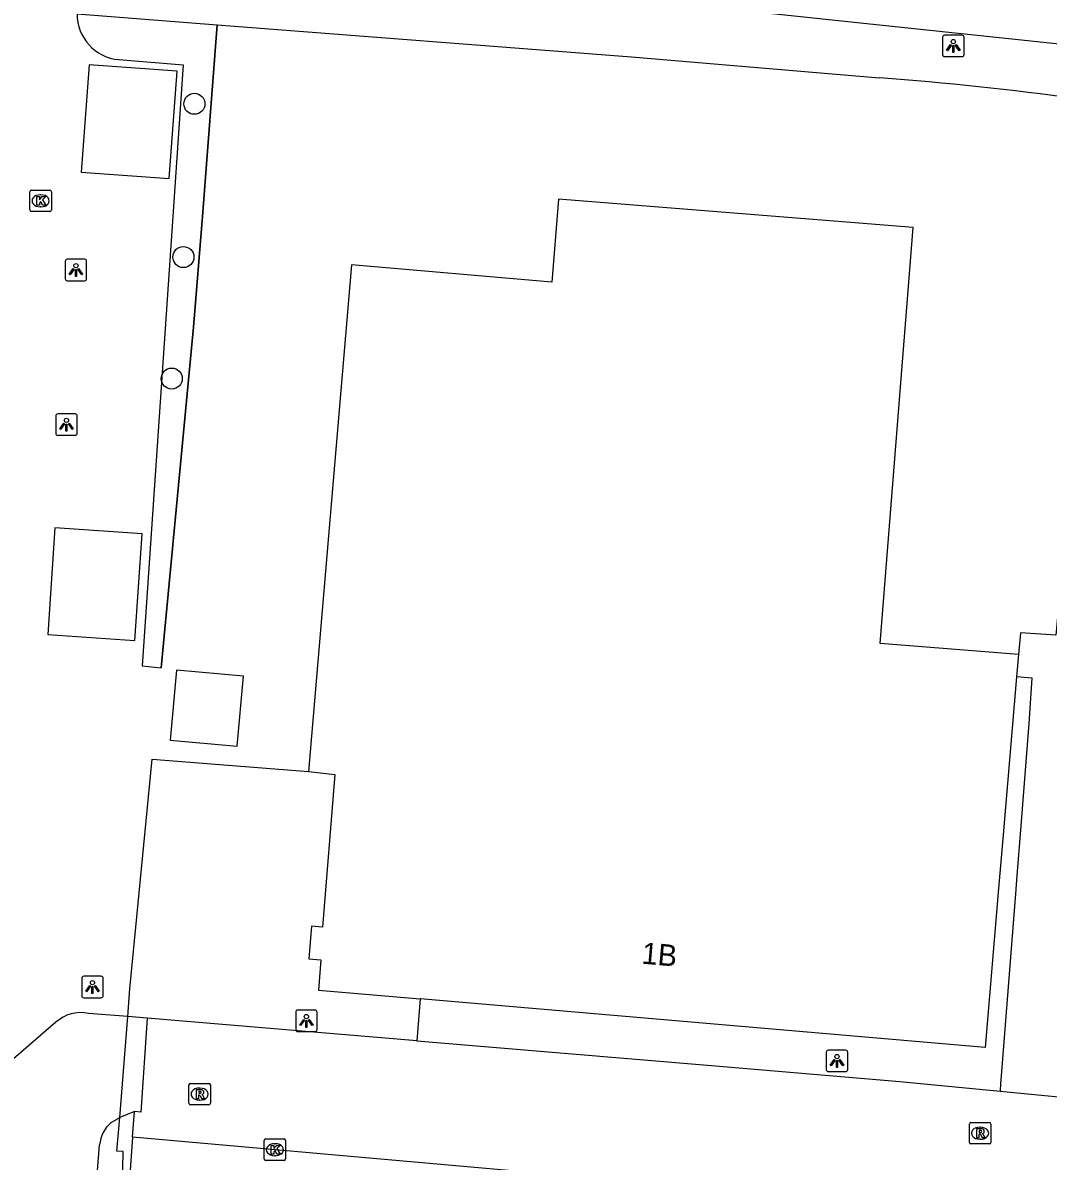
# Model space of a CAD drawing. Extents: x 161848 to 162726, y 385382 to 386521.
# Drawn here: x 162093.2 to 162141, y 386419.4 to 386472.4 of the extents above; entities that cross this region are included whole.
import ezdxf

# ---------------------------------------------------------------- set-up
doc = ezdxf.new("R2010")
doc.units = 0
for name, color, linetype in [('IMGEO_Boom', 7, 'Continuous'), ('IMGEO_Fietspad_gesloten', 7, 'Continuous'), ('IMGEO_Groenvoorziening', 7, 'Continuous'), ('IMGEO_Hek', 7, 'Continuous'), ('IMGEO_Kolk', 7, 'Continuous'), ('IMGEO_Lichtpunt', 7, 'Continuous'), ('IMGEO_Pand', 7, 'Continuous'), ('IMGEO_Pand_nummerreeks', 7, 'Continuous'), ('IMGEO_Parkeervlak_open', 7, 'Continuous'), ('IMGEO_Rijbaan_lokaal_open', 7, 'Continuous'), ('IMGEO_Rioolput', 7, 'Continuous'), ('IMGEO_Voetpad_open', 7, 'Continuous')]:
    doc.layers.add(name, color=color, linetype=linetype)

msp = doc.modelspace()

# ---------------------------------------------------------------- linework, layer by layer
at = {"layer": 'IMGEO_Boom'}
for centre in [(162101.23, 386468.604), (162100.72, 386461.471), (162100.177, 386455.814)]:
    msp.add_circle(centre, 0.489, dxfattribs=at)
at = {"layer": 'IMGEO_Fietspad_gesloten'}
msp.add_lwpolyline([(162152.75, 386470.212), (162147.786, 386470.716), (162110.939, 386474.623), (162095.249, 386475.917), (162059.758, 386479.07), (161997.359, 386484.34)], dxfattribs=at)
at = {"layer": 'IMGEO_Groenvoorziening'}
msp.add_lwpolyline([(162097.715, 386470.66), (162100.701, 386470.422), (162098.807, 386442.435), (162099.684, 386442.353), (162101.188, 386458.205), (162101.604, 386463.356), (162102.289, 386472.285)], dxfattribs=at)
msp.add_arc((162097.903, 386472.782), 2.131, 179.7665, 264.9493, dxfattribs=at)
at = {"layer": 'IMGEO_Hek'}
for points in [[(162102.289, 386472.285), (162101.604, 386463.356)], [(162101.604, 386463.356), (162101.188, 386458.205), (162099.684, 386442.353)], [(162098.131, 386426.118), (162098.234, 386427.404)], [(162097.754, 386421.425), (162098.131, 386426.118)], [(162099.471, 386415.747), (162097.831, 386415.946), (162097.92, 386419.828), (162097.628, 386419.85), (162097.754, 386421.425)]]:
    msp.add_lwpolyline(points, dxfattribs=at)
at = {"layer": 'IMGEO_Kolk'}
for p, q in [((162093.574, 386463.661), (162093.574, 386464.513)), ((162093.649, 386464.587), (162094.501, 386464.587)), ((162094.062, 386464.367), (162094.087, 386464.367)), ((162094.575, 386464.513), (162094.575, 386463.661)), ((162094.501, 386463.587), (162093.649, 386463.587)), ((162094.085, 386463.807), (162094.06, 386463.807)), ((162104.477, 386419.493), (162104.477, 386420.345)), ((162104.552, 386420.419), (162105.404, 386420.419)), ((162104.965, 386420.199), (162104.99, 386420.199)), ((162105.478, 386420.345), (162105.478, 386419.493)), ((162104.988, 386419.639), (162104.963, 386419.639)), ((162105.404, 386419.419), (162104.552, 386419.419))]:
    msp.add_line(p, q, dxfattribs=at)
for points in [[(162093.574, 386463.661), (162093.574, 386464.513)], [(162093.649, 386464.587), (162094.501, 386464.587)], [(162093.895, 386464.287), (162094.018, 386464.287), (162094.018, 386464.136), (162094.148, 386464.287), (162094.312, 386464.287), (162094.166, 386464.136), (162094.319, 386463.887), (162094.167, 386463.887), (162094.082, 386464.051), (162094.018, 386463.984), (162094.018, 386463.887), (162093.895, 386463.887), (162093.895, 386464.287)], [(162094.575, 386464.513), (162094.575, 386463.661)], [(162094.501, 386463.587), (162093.649, 386463.587)], [(162104.477, 386419.493), (162104.477, 386420.345)], [(162104.552, 386420.419), (162105.404, 386420.419)], [(162104.798, 386420.119), (162104.921, 386420.119), (162104.921, 386419.968), (162105.051, 386420.119), (162105.215, 386420.119), (162105.069, 386419.968), (162105.222, 386419.719), (162105.07, 386419.719), (162104.985, 386419.883), (162104.921, 386419.816), (162104.921, 386419.719), (162104.798, 386419.719), (162104.798, 386420.119)], [(162105.478, 386420.345), (162105.478, 386419.493)], [(162105.404, 386419.419), (162104.552, 386419.419)]]:
    msp.add_lwpolyline(points, dxfattribs=at)
for centre, start, end in [((162093.651, 386464.511), 91.552, 178.448), ((162093.651, 386464.511), 91.552, 178.448), ((162094.499, 386464.511), 1.552, 88.448), ((162094.499, 386464.511), 1.552, 88.448), ((162093.651, 386463.663), 181.552, 268.448), ((162093.651, 386463.663), 181.552, 268.448), ((162094.499, 386463.663), 271.552, 358.448), ((162094.499, 386463.663), 271.552, 358.448), ((162104.554, 386420.343), 91.552, 178.448), ((162104.554, 386420.343), 91.552, 178.448), ((162105.402, 386420.343), 1.552, 88.448), ((162105.402, 386420.343), 1.552, 88.448), ((162104.554, 386419.495), 181.552, 268.448), ((162104.554, 386419.495), 181.552, 268.448), ((162105.402, 386419.495), 271.552, 358.448), ((162105.402, 386419.495), 271.552, 358.448)]:
    msp.add_arc(centre, 0.0765, start, end, dxfattribs=at)
for centre, major_axis, ratio, start_param, end_param in [((162094.061, 386464.087), (-0.387, 0.002), 0.722429, 4.712389, 7.853982), ((162094.086, 386464.087), (-0.39, 0.002), 0.717154, 1.570796, 4.712389), ((162104.964, 386419.919), (-0.387, 0.002), 0.722429, 4.712389, 7.853982), ((162104.989, 386419.919), (-0.39, 0.002), 0.717154, 1.570796, 4.712389)]:
    msp.add_ellipse(centre, major_axis=major_axis, ratio=ratio, start_param=start_param, end_param=end_param, dxfattribs=at)
at = {"layer": 'IMGEO_Lichtpunt'}
for p, q in [((162136.051, 386471.7), (162136.051, 386470.893)), ((162136.051, 386471.7), (162136.051, 386470.893)), ((162136.953, 386471.795), (162136.145, 386471.795)), ((162136.953, 386471.795), (162136.145, 386471.795)), ((162137.047, 386470.893), (162137.047, 386471.7)), ((162137.047, 386470.893), (162137.047, 386471.7)), ((162136.145, 386470.799), (162136.953, 386470.799)), ((162136.145, 386470.799), (162136.953, 386470.799)), ((162095.22, 386461.271), (162095.22, 386460.464)), ((162095.22, 386461.271), (162095.22, 386460.464)), ((162096.122, 386461.366), (162095.314, 386461.366)), ((162096.122, 386461.366), (162095.314, 386461.366)), ((162096.216, 386460.464), (162096.216, 386461.271)), ((162096.216, 386460.464), (162096.216, 386461.271)), ((162095.314, 386460.37), (162096.122, 386460.37)), ((162095.314, 386460.37), (162096.122, 386460.37)), ((162094.779, 386454.073), (162094.779, 386453.266)), ((162094.779, 386454.073), (162094.779, 386453.266)), ((162095.681, 386454.168), (162094.873, 386454.168)), ((162095.681, 386454.168), (162094.873, 386454.168)), ((162095.775, 386453.266), (162095.775, 386454.073)), ((162095.775, 386453.266), (162095.775, 386454.073)), ((162094.873, 386453.172), (162095.681, 386453.172)), ((162094.873, 386453.172), (162095.681, 386453.172)), ((162095.989, 386427.896), (162095.989, 386427.089)), ((162095.989, 386427.896), (162095.989, 386427.089)), ((162096.891, 386427.991), (162096.083, 386427.991)), ((162096.891, 386427.991), (162096.083, 386427.991)), ((162096.985, 386427.089), (162096.985, 386427.896)), ((162096.985, 386427.089), (162096.985, 386427.896)), ((162096.083, 386426.995), (162096.891, 386426.995)), ((162096.083, 386426.995), (162096.891, 386426.995)), ((162105.946, 386426.32), (162105.946, 386425.513)), ((162105.946, 386426.32), (162105.946, 386425.513)), ((162106.848, 386426.415), (162106.04, 386426.415)), ((162106.848, 386426.415), (162106.04, 386426.415)), ((162106.942, 386425.513), (162106.942, 386426.32)), ((162106.942, 386425.513), (162106.942, 386426.32)), ((162106.04, 386425.419), (162106.848, 386425.419)), ((162106.04, 386425.419), (162106.848, 386425.419)), ((162130.637, 386424.457), (162130.637, 386423.65)), ((162130.637, 386424.457), (162130.637, 386423.65)), ((162131.539, 386424.552), (162130.731, 386424.552)), ((162131.539, 386424.552), (162130.731, 386424.552)), ((162131.633, 386423.65), (162131.633, 386424.457)), ((162131.633, 386423.65), (162131.633, 386424.457)), ((162130.731, 386423.556), (162131.539, 386423.556)), ((162130.731, 386423.556), (162131.539, 386423.556))]:
    msp.add_line(p, q, dxfattribs=at)
for points in [[(162136.425, 386471.364), (162136.464, 386471.336), (162136.276, 386471.074), (162136.238, 386471.101), (162136.425, 386471.364)], [(162136.527, 386471.316), (162136.574, 386471.316), (162136.574, 386470.994), (162136.527, 386470.994), (162136.527, 386471.316)], [(162136.637, 386471.336), (162136.675, 386471.363), (162136.862, 386471.101), (162136.823, 386471.073), (162136.637, 386471.336)], [(162095.594, 386460.935), (162095.633, 386460.907), (162095.445, 386460.645), (162095.407, 386460.672), (162095.594, 386460.935)], [(162095.806, 386460.907), (162095.844, 386460.934), (162096.031, 386460.672), (162095.992, 386460.644), (162095.806, 386460.907)], [(162095.696, 386460.887), (162095.743, 386460.887), (162095.743, 386460.565), (162095.696, 386460.565), (162095.696, 386460.887)], [(162095.153, 386453.737), (162095.192, 386453.709), (162095.004, 386453.447), (162094.966, 386453.474), (162095.153, 386453.737)], [(162095.255, 386453.689), (162095.302, 386453.689), (162095.302, 386453.367), (162095.255, 386453.367), (162095.255, 386453.689)], [(162095.365, 386453.709), (162095.403, 386453.736), (162095.59, 386453.474), (162095.551, 386453.446), (162095.365, 386453.709)], [(162096.363, 386427.56), (162096.402, 386427.532), (162096.214, 386427.27), (162096.176, 386427.297), (162096.363, 386427.56)], [(162096.575, 386427.532), (162096.613, 386427.559), (162096.8, 386427.297), (162096.761, 386427.269), (162096.575, 386427.532)], [(162096.465, 386427.512), (162096.512, 386427.512), (162096.512, 386427.19), (162096.465, 386427.19), (162096.465, 386427.512)], [(162106.32, 386425.984), (162106.359, 386425.956), (162106.171, 386425.694), (162106.133, 386425.721), (162106.32, 386425.984)], [(162106.532, 386425.956), (162106.57, 386425.983), (162106.757, 386425.721), (162106.718, 386425.693), (162106.532, 386425.956)], [(162106.422, 386425.936), (162106.469, 386425.936), (162106.469, 386425.614), (162106.422, 386425.614), (162106.422, 386425.936)], [(162131.011, 386424.121), (162131.05, 386424.093), (162130.862, 386423.831), (162130.824, 386423.858), (162131.011, 386424.121)], [(162131.113, 386424.073), (162131.16, 386424.073), (162131.16, 386423.751), (162131.113, 386423.751), (162131.113, 386424.073)], [(162131.223, 386424.093), (162131.261, 386424.12), (162131.448, 386423.858), (162131.409, 386423.83), (162131.223, 386424.093)]]:
    msp.add_lwpolyline(points, dxfattribs=at)
for centre in [(162136.55, 386471.498), (162095.719, 386461.069), (162095.278, 386453.871), (162096.488, 386427.694), (162106.445, 386426.118), (162131.136, 386424.255)]:
    msp.add_circle(centre, 0.0994, dxfattribs=at)
for centre, start, end in [((162136.145, 386471.7), 90, 180), ((162136.145, 386471.7), 90, 180), ((162136.953, 386471.7), 0, 90), ((162136.953, 386471.7), 0, 90), ((162136.145, 386470.893), 180, 270), ((162136.145, 386470.893), 180, 270), ((162136.953, 386470.893), 270, 0), ((162136.953, 386470.893), 270, 360), ((162095.314, 386461.271), 90, 180), ((162095.314, 386461.271), 90, 180), ((162096.122, 386461.271), 0, 90), ((162096.122, 386461.271), 0, 90), ((162095.314, 386460.464), 180, 270), ((162095.314, 386460.464), 180, 270), ((162096.122, 386460.464), 270, 0), ((162096.122, 386460.464), 270, 360), ((162094.873, 386454.073), 90, 180), ((162094.873, 386454.073), 90, 180), ((162095.681, 386454.073), 0, 90), ((162095.681, 386454.073), 0, 90), ((162094.873, 386453.266), 180, 270), ((162094.873, 386453.266), 180, 270), ((162095.681, 386453.266), 270, 0), ((162095.681, 386453.266), 270, 360), ((162096.083, 386427.896), 90, 180), ((162096.083, 386427.896), 90, 180), ((162096.891, 386427.896), 0, 90), ((162096.891, 386427.896), 0, 90), ((162096.083, 386427.089), 180, 270), ((162096.083, 386427.089), 180, 270), ((162096.891, 386427.089), 270, 0), ((162096.891, 386427.089), 270, 360), ((162106.04, 386426.32), 90, 180), ((162106.04, 386426.32), 90, 180), ((162106.848, 386426.32), 0, 90), ((162106.848, 386426.32), 0, 90), ((162106.04, 386425.513), 180, 270), ((162106.04, 386425.513), 180, 270), ((162106.848, 386425.513), 270, 0), ((162106.848, 386425.513), 270, 360), ((162130.731, 386424.457), 90, 180), ((162130.731, 386424.457), 90, 180), ((162131.539, 386424.457), 0, 90), ((162131.539, 386424.457), 0, 90), ((162130.731, 386423.65), 180, 270), ((162130.731, 386423.65), 180, 270), ((162131.539, 386423.65), 270, 0), ((162131.539, 386423.65), 270, 360)]:
    msp.add_arc(centre, 0.0946, start, end, dxfattribs=at)
at = {"layer": 'IMGEO_Pand'}
for points in [[(162095.965, 386465.422), (162100.061, 386465.123), (162100.426, 386470.124), (162096.33, 386470.423), (162095.965, 386465.422)], [(162139.583, 386442.971), (162133.141, 386443.483), (162134.681, 386462.853), (162118.181, 386464.165), (162117.873, 386460.298), (162108.545, 386461.103), (162106.543, 386437.522)], [(162094.41, 386443.897), (162098.461, 386443.625), (162098.794, 386448.594), (162094.743, 386448.866), (162094.41, 386443.897)], [(162139.583, 386442.971), (162139.494, 386441.925)], [(162100.098, 386438.985), (162103.225, 386438.7), (162103.522, 386441.963), (162100.395, 386442.248), (162100.098, 386438.985)], [(162139.494, 386441.925), (162138.871, 386434.576), (162138.659, 386432.08), (162138.03, 386424.669), (162111.735, 386426.941)], [(162106.543, 386437.522), (162107.761, 386437.38), (162107.197, 386430.282), (162106.685, 386430.323), (162106.564, 386428.801), (162107.11, 386428.757), (162106.999, 386427.35), (162111.735, 386426.941)]]:
    msp.add_lwpolyline(points, dxfattribs=at)
at = {"layer": 'IMGEO_Parkeervlak_open'}
for points in [[(162098.131, 386426.118), (162098.234, 386427.404), (162099.272, 386438.101), (162106.543, 386437.522)], [(162111.735, 386426.941), (162111.583, 386424.986)], [(162098.357, 386420.509), (162098.039, 386416.129), (162098.024, 386415.923), (162099.471, 386415.747)]]:
    msp.add_lwpolyline(points, dxfattribs=at)
at = {"layer": 'IMGEO_Rijbaan_lokaal_open'}
for points in [[(162098.131, 386426.118), (162096.298, 386426.264)], [(162097.754, 386421.425), (162098.131, 386426.118)], [(162099.028, 386426.047), (162098.131, 386426.118)], [(162099.028, 386426.047), (162098.739, 386421.669), (162098.449, 386421.698)], [(162111.583, 386424.986), (162099.028, 386426.047)], [(162094.785, 386425.852), (162091.168, 386422.74)], [(162111.583, 386424.986), (162125.116, 386423.86), (162134.059, 386423.087), (162138.734, 386422.637)], [(162138.734, 386422.637), (162141.926, 386422.33)], [(162097.35, 386421.19), (162097.754, 386421.425)], [(162098.449, 386421.698), (162097.754, 386421.425)], [(162098.357, 386420.509), (162098.449, 386421.698)], [(162097.484, 386410.196), (162096.164, 386411.804), (162096.814, 386420.139)], [(162138.417, 386416.947), (162098.357, 386420.509)]]:
    msp.add_lwpolyline(points, dxfattribs=at)
for centre, radius, start, end in [((162095.943, 386424.585), 1.716, 78.0471, 132.4183), ((162098.507, 386419.938), 1.705, 132.7331, 173.2246)]:
    msp.add_arc(centre, radius, start, end, dxfattribs=at)
at = {"layer": 'IMGEO_Rioolput'}
for p, q in [((162100.974, 386422.08), (162100.974, 386422.932)), ((162101.049, 386423.006), (162101.901, 386423.006)), ((162101.462, 386422.786), (162101.487, 386422.786)), ((162101.975, 386422.932), (162101.975, 386422.08)), ((162101.901, 386422.006), (162101.049, 386422.006)), ((162101.485, 386422.226), (162101.46, 386422.226)), ((162137.371, 386421.187), (162138.223, 386421.187)), ((162137.296, 386420.261), (162137.296, 386421.113)), ((162137.784, 386420.967), (162137.809, 386420.967)), ((162138.297, 386421.113), (162138.297, 386420.261)), ((162138.223, 386420.187), (162137.371, 386420.187)), ((162137.807, 386420.407), (162137.782, 386420.407))]:
    msp.add_line(p, q, dxfattribs=at)
for points in [[(162100.974, 386422.08), (162100.974, 386422.932)], [(162101.049, 386423.006), (162101.901, 386423.006)], [(162101.975, 386422.932), (162101.975, 386422.08)], [(162101.563, 386422.704), (162101.311, 386422.706), (162101.311, 386422.306)], [(162101.311, 386422.306), (162101.435, 386422.306), (162101.435, 386422.468), (162101.446, 386422.468)], [(162101.489, 386422.625), (162101.435, 386422.625), (162101.435, 386422.544)], [(162101.435, 386422.544), (162101.487, 386422.544)], [(162101.493, 386422.439), (162101.564, 386422.306), (162101.704, 386422.306), (162101.639, 386422.432)], [(162101.901, 386422.006), (162101.049, 386422.006)], [(162137.371, 386421.187), (162138.223, 386421.187)], [(162137.296, 386420.261), (162137.296, 386421.113)], [(162137.885, 386420.885), (162137.633, 386420.887), (162137.633, 386420.487)], [(162137.633, 386420.487), (162137.757, 386420.487), (162137.757, 386420.649), (162137.768, 386420.649)], [(162137.811, 386420.806), (162137.757, 386420.806), (162137.757, 386420.725)], [(162137.757, 386420.725), (162137.809, 386420.725)], [(162138.297, 386421.113), (162138.297, 386420.261)], [(162138.223, 386420.187), (162137.371, 386420.187)], [(162137.815, 386420.62), (162137.886, 386420.487), (162138.026, 386420.487), (162137.961, 386420.613)]]:
    msp.add_lwpolyline(points, dxfattribs=at)
for centre, radius, start, end in [((162101.051, 386422.93), 0.0765, 91.552, 178.448), ((162101.051, 386422.93), 0.0765, 91.552, 178.448), ((162101.899, 386422.93), 0.0765, 1.552, 88.448), ((162101.899, 386422.93), 0.0765, 1.552, 88.448), ((162101.445, 386422.415), 0.0533, 26.0293, 88.6989), ((162101.471, 386422.733), 0.19, 274.7715, 282.9687), ((162101.495, 386422.529), 0.0964, 77.0061, 93.1865), ((162101.509, 386422.586), 0.0378, 276.6634, 79.6772), ((162101.562, 386422.594), 0.109, 350.3612, 89.416), ((162101.56, 386422.594), 0.112, 277.5842, 350.9817), ((162101.544, 386422.379), 0.108, 29.5134, 73.7905), ((162101.051, 386422.082), 0.0765, 181.552, 268.448), ((162101.051, 386422.082), 0.0765, 181.552, 268.448), ((162101.899, 386422.082), 0.0765, 271.552, 358.448), ((162101.899, 386422.082), 0.0765, 271.552, 358.448), ((162137.373, 386421.111), 0.0765, 91.552, 178.448), ((162137.373, 386421.111), 0.0765, 91.552, 178.448), ((162138.221, 386421.111), 0.0765, 1.552, 88.448), ((162138.221, 386421.111), 0.0765, 1.552, 88.448), ((162137.767, 386420.596), 0.0533, 26.0293, 88.6989), ((162137.793, 386420.914), 0.19, 274.7715, 282.9687), ((162137.817, 386420.71), 0.0964, 77.0061, 93.1865), ((162137.831, 386420.767), 0.0378, 276.6634, 79.6772), ((162137.884, 386420.775), 0.109, 350.3612, 89.416), ((162137.882, 386420.775), 0.112, 277.5842, 350.9817), ((162137.866, 386420.56), 0.108, 29.5134, 73.7905), ((162137.373, 386420.263), 0.0765, 181.552, 268.448), ((162137.373, 386420.263), 0.0765, 181.552, 268.448), ((162138.221, 386420.263), 0.0765, 271.552, 358.448), ((162138.221, 386420.263), 0.0765, 271.552, 358.448)]:
    msp.add_arc(centre, radius, start, end, dxfattribs=at)
for centre, major_axis, ratio, start_param, end_param in [((162101.461, 386422.506), (-0.387, 0.002), 0.722429, 4.712389, 7.853982), ((162101.486, 386422.506), (-0.39, 0.002), 0.717154, 1.570796, 4.712389), ((162137.783, 386420.687), (-0.387, 0.002), 0.722429, 4.712389, 7.853982), ((162137.808, 386420.687), (-0.39, 0.002), 0.717154, 1.570796, 4.712389)]:
    msp.add_ellipse(centre, major_axis=major_axis, ratio=ratio, start_param=start_param, end_param=end_param, dxfattribs=at)
at = {"layer": 'IMGEO_Voetpad_open'}
for points in [[(162095.772, 386472.791), (162102.289, 386472.285)], [(162102.289, 386472.285), (162121.574, 386470.785), (162133.121, 386469.813)], [(162143.558, 386468.661), (162142.779, 386459.838), (162141.334, 386444.019), (162141.321, 386443.873), (162139.669, 386443.985), (162139.583, 386442.971)], [(162138.734, 386422.637), (162138.739, 386422.692), (162138.76, 386422.964), (162139.467, 386432.025), (162139.503, 386432.486), (162139.7, 386434.999), (162140.072, 386439.764), (162140.214, 386441.864), (162139.494, 386441.925)]]:
    msp.add_lwpolyline(points, dxfattribs=at)
msp.add_arc((162121.303, 386314.084), 156.177, 82.26845, 85.66033, dxfattribs=at)

# ---------------------------------------------------------------- texts
at = {"layer": 'IMGEO_Pand_nummerreeks'}
msp.add_text('1B', height=1, rotation=355.0611, dxfattribs=at).set_placement((162122.021, 386428.582))

doc.saveas('drawing.dxf')
